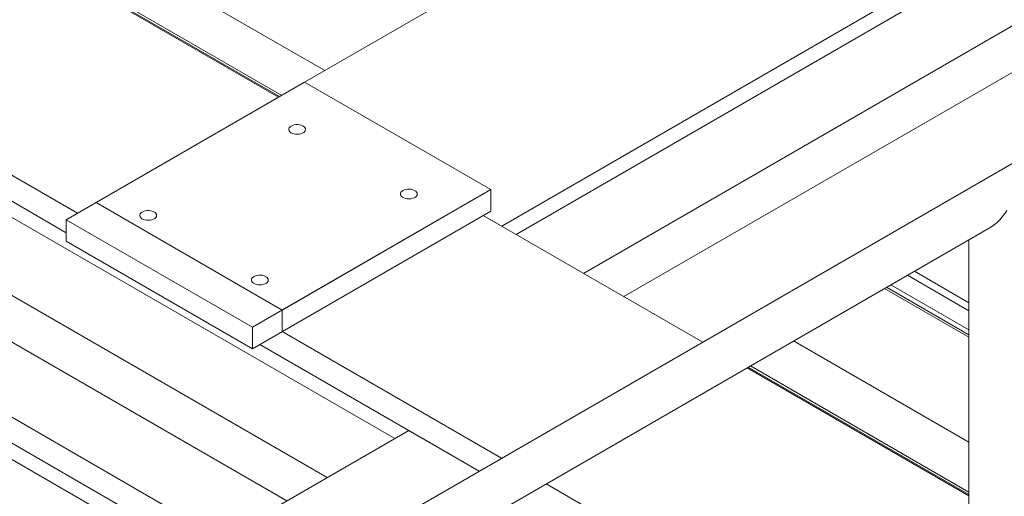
# Model space of a CAD drawing. Header units: millimetres. Extents: x 525 to 29324, y 175 to 20618.
# Tile 528 of 588: x 25382 to 26317, y 15258 to 15710. Entities that reach past the tile are written whole.
import ezdxf

# ---------------------------------------------------------------- set-up
doc = ezdxf.new("R2010")
doc.units = ezdxf.units.MM
doc.linetypes.add('SLD-Continua', pattern=[0])

msp = doc.modelspace()

# ---------------------------------------------------------------- linework, layer by layer
at = {"color": 7, "linetype": 'SLD-Continua', "lineweight": 18, "ltscale": 35}
for p, q in [((25627.78, 15636.65), (23524.15, 16850.75)), ((25627.78, 15636.65), (23524.15, 16850.75)), ((25627.78, 15636.65), (23524.15, 16850.75)), ((25627.78, 15636.65), (23524.15, 16850.75)), ((25627.78, 15636.65), (23524.15, 16850.75)), ((25627.78, 15636.65), (23524.15, 16850.75)), ((25627.78, 15636.65), (23524.15, 16850.75)), ((25627.78, 15636.65), (23524.15, 16850.75)), ((25627.78, 15636.65), (23524.15, 16850.75)), ((25436.87, 15526.46), (23333.23, 16740.56)), ((25426.27, 15508.09), (23312.02, 16728.32)), ((25426.27, 15508.09), (23312.02, 16728.32)), ((25426.27, 15508.09), (23312.02, 16728.32)), ((25426.27, 15508.09), (23312.02, 16728.32)), ((25426.27, 15508.09), (23312.02, 16728.32)), ((25426.27, 15508.09), (23312.02, 16728.32)), ((25426.27, 15508.09), (23312.02, 16728.32)), ((25426.27, 15508.09), (23312.02, 16728.32)), ((27484.02, 16243.05), (25716.25, 15222.79)), ((25652.55, 15650.93), (25995.49, 15848.86)), ((25652.55, 15650.93), (25995.49, 15848.86)), ((25652.55, 15650.93), (25995.49, 15848.86)), ((25652.55, 15650.93), (25995.49, 15848.86)), ((25652.55, 15650.93), (25995.49, 15848.86)), ((25652.55, 15650.93), (25995.49, 15848.86)), ((25652.55, 15650.93), (25995.49, 15848.86)), ((25652.55, 15650.93), (25995.49, 15848.86)), ((25652.55, 15650.93), (25995.49, 15848.86)), ((25671.87, 15662.09), (25442.18, 15794.65)), ((25671.87, 15662.09), (25442.18, 15794.65)), ((25671.87, 15662.09), (25442.18, 15794.65)), ((25671.87, 15662.09), (25442.18, 15794.65)), ((25671.87, 15662.09), (25442.18, 15794.65)), ((25671.87, 15662.09), (25442.18, 15794.65)), ((25671.87, 15662.09), (25442.18, 15794.65)), ((25671.87, 15662.09), (25442.18, 15794.65)), ((25671.87, 15662.09), (25442.18, 15794.65)), ((25630.85, 15638.42), (25401.17, 15770.98)), ((25630.85, 15638.42), (25401.17, 15770.98)), ((25630.85, 15638.42), (25401.17, 15770.98)), ((25630.85, 15638.42), (25401.17, 15770.98)), ((25630.85, 15638.42), (25401.17, 15770.98)), ((25630.85, 15638.42), (25401.17, 15770.98)), ((25630.85, 15638.42), (25401.17, 15770.98)), ((25630.85, 15638.42), (25401.17, 15770.98)), ((25630.85, 15638.42), (25401.17, 15770.98)), ((25398.17, 15769.25), (25627.85, 15636.69)), ((25398.17, 15769.25), (25627.85, 15636.69)), ((25398.17, 15769.25), (25627.85, 15636.69)), ((25398.17, 15769.25), (25627.85, 15636.69)), ((25398.17, 15769.25), (25627.85, 15636.69)), ((25398.17, 15769.25), (25627.85, 15636.69)), ((25398.17, 15769.25), (25627.85, 15636.69)), ((25398.17, 15769.25), (25627.85, 15636.69)), ((25398.17, 15769.25), (25627.85, 15636.69)), ((25628.76, 15637.22), (25399.08, 15769.78)), ((25628.76, 15637.22), (25399.08, 15769.78)), ((25628.76, 15637.22), (25399.08, 15769.78)), ((25628.76, 15637.22), (25399.08, 15769.78)), ((25628.76, 15637.22), (25399.08, 15769.78)), ((25628.76, 15637.22), (25399.08, 15769.78)), ((25628.76, 15637.22), (25399.08, 15769.78)), ((25628.76, 15637.22), (25399.08, 15769.78)), ((25628.76, 15637.22), (25399.08, 15769.78)), ((25738.09, 15312.61), (24973.72, 15753.76)), ((25738.09, 15312.61), (24973.72, 15753.76)), ((25738.09, 15312.61), (24973.72, 15753.76)), ((25738.09, 15312.61), (24973.72, 15753.76)), ((25738.09, 15312.61), (24973.72, 15753.76)), ((25738.09, 15312.61), (24973.72, 15753.76)), ((25738.09, 15312.61), (24973.72, 15753.76)), ((25738.09, 15312.61), (24973.72, 15753.76)), ((25839.93, 15514.21), (26207.62, 15726.43)), ((25839.93, 15514.21), (26207.62, 15726.43)), ((25839.93, 15514.21), (26207.62, 15726.43)), ((25839.93, 15514.21), (26207.62, 15726.43)), ((25839.93, 15514.21), (26207.62, 15726.43)), ((25839.93, 15514.21), (26207.62, 15726.43)), ((25839.93, 15514.21), (26207.62, 15726.43)), ((25839.93, 15514.21), (26207.62, 15726.43)), ((25839.93, 15514.21), (26207.62, 15726.43)), ((25853.37, 15506.46), (26221.06, 15718.67)), ((25853.37, 15506.46), (26221.06, 15718.67)), ((25853.37, 15506.46), (26221.06, 15718.67)), ((25853.37, 15506.46), (26221.06, 15718.67)), ((25853.37, 15506.46), (26221.06, 15718.67)), ((25853.37, 15506.46), (26221.06, 15718.67)), ((25853.37, 15506.46), (26221.06, 15718.67)), ((25853.37, 15506.46), (26221.06, 15718.67)), ((25853.37, 15506.46), (26221.06, 15718.67)), ((25917.45, 15469.47), (26331.72, 15708.56)), ((25917.45, 15469.47), (26331.72, 15708.56)), ((25917.45, 15469.47), (26331.72, 15708.56)), ((25917.45, 15469.47), (26331.72, 15708.56)), ((25917.45, 15469.47), (26331.72, 15708.56)), ((25917.45, 15469.47), (26331.72, 15708.56)), ((25917.45, 15469.47), (26331.72, 15708.56)), ((25917.45, 15469.47), (26331.72, 15708.56)), ((25917.45, 15469.47), (26331.72, 15708.56)), ((25674.01, 15275.62), (24973.72, 15679.79)), ((25674.01, 15275.62), (24973.72, 15679.79)), ((25674.01, 15275.62), (24973.72, 15679.79)), ((25674.01, 15275.62), (24973.72, 15679.79)), ((25674.01, 15275.62), (24973.72, 15679.79)), ((25674.01, 15275.62), (24973.72, 15679.79)), ((25674.01, 15275.62), (24973.72, 15679.79)), ((25674.01, 15275.62), (24973.72, 15679.79)), ((25674.01, 15275.62), (24973.72, 15679.79)), ((25955.64, 15447.43), (26341.04, 15669.86)), ((25955.64, 15447.43), (26341.04, 15669.86)), ((25955.64, 15447.43), (26341.04, 15669.86)), ((25955.64, 15447.43), (26341.04, 15669.86)), ((25955.64, 15447.43), (26341.04, 15669.86)), ((25955.64, 15447.43), (26341.04, 15669.86)), ((25955.64, 15447.43), (26341.04, 15669.86)), ((25955.64, 15447.43), (26341.04, 15669.86)), ((25955.64, 15447.43), (26341.04, 15669.86)), ((25652.54, 15650.94), (25426.27, 15520.35)), ((25652.54, 15650.94), (25426.27, 15520.35)), ((25652.54, 15650.94), (25426.27, 15520.35)), ((25652.54, 15650.94), (25426.27, 15520.35)), ((25652.54, 15650.94), (25426.27, 15520.35)), ((25652.54, 15650.94), (25426.27, 15520.35)), ((25652.54, 15650.94), (25426.27, 15520.35)), ((25652.54, 15650.94), (25426.27, 15520.35)), ((25652.54, 15650.94), (25454.55, 15536.67)), ((25829.32, 15548.91), (25652.54, 15650.94)), ((25829.32, 15548.91), (25652.54, 15650.94)), ((25829.32, 15548.91), (25652.54, 15650.94)), ((25829.32, 15548.91), (25652.54, 15650.94)), ((25829.32, 15548.91), (25652.54, 15650.94)), ((25829.32, 15548.91), (25652.54, 15650.94)), ((25829.32, 15548.91), (25652.54, 15650.94)), ((25829.32, 15548.91), (25652.54, 15650.94)), ((25829.32, 15548.91), (25652.54, 15650.94)), ((25635.82, 15253.58), (24973.72, 15635.71)), ((25635.82, 15253.58), (24973.72, 15635.71)), ((25635.82, 15253.58), (24973.72, 15635.71)), ((25635.82, 15253.58), (24973.72, 15635.71)), ((25635.82, 15253.58), (24973.72, 15635.71)), ((25635.82, 15253.58), (24973.72, 15635.71)), ((25635.82, 15253.58), (24973.72, 15635.71)), ((25635.82, 15253.58), (24973.72, 15635.71)), ((25635.82, 15253.58), (24973.72, 15635.71)), ((25573.95, 15217.87), (24911.85, 15600)), ((25552.73, 15205.63), (24890.63, 15587.75)), ((25552.73, 15205.63), (24890.63, 15587.75)), ((25552.73, 15205.63), (24890.63, 15587.75)), ((25552.73, 15205.63), (24890.63, 15587.75)), ((25552.73, 15205.63), (24890.63, 15587.75)), ((25552.73, 15205.63), (24890.63, 15587.75)), ((25552.73, 15205.63), (24890.63, 15587.75)), ((25552.73, 15205.63), (24890.63, 15587.75)), ((25603.04, 15418.32), (25829.32, 15548.91)), ((25603.04, 15418.32), (25829.32, 15548.91)), ((25603.04, 15418.32), (25829.32, 15548.91)), ((25603.04, 15418.32), (25829.32, 15548.91)), ((25603.04, 15418.32), (25829.32, 15548.91)), ((25603.04, 15418.32), (25829.32, 15548.91)), ((25603.04, 15418.32), (25829.32, 15548.91)), ((25603.04, 15418.32), (25829.32, 15548.91)), ((25631.33, 15434.64), (25829.32, 15548.91)), ((25829.32, 15548.91), (25829.32, 15528.5)), ((25829.32, 15548.91), (25829.32, 15528.5)), ((25829.32, 15548.91), (25829.32, 15528.5)), ((25829.32, 15548.91), (25829.32, 15528.5)), ((25829.32, 15548.91), (25829.32, 15528.5)), ((25829.32, 15548.91), (25829.32, 15528.5)), ((25829.32, 15548.91), (25829.32, 15528.5)), ((25829.32, 15548.91), (25829.32, 15528.5)), ((25829.32, 15548.91), (25829.32, 15528.5)), ((25631.33, 15434.64), (25454.55, 15536.67)), ((25603.04, 15397.9), (25829.32, 15528.5)), ((25603.04, 15397.9), (25829.32, 15528.5)), ((25603.04, 15397.9), (25829.32, 15528.5)), ((25603.04, 15397.9), (25829.32, 15528.5)), ((25603.04, 15397.9), (25829.32, 15528.5)), ((25603.04, 15397.9), (25829.32, 15528.5)), ((25603.04, 15397.9), (25829.32, 15528.5)), ((25603.04, 15397.9), (25829.32, 15528.5)), ((25631.33, 15414.23), (25829.32, 15528.5)), ((25539.29, 15197.87), (24973.72, 15524.29)), ((25539.29, 15197.87), (24973.72, 15524.29)), ((25539.29, 15197.87), (24973.72, 15524.29)), ((25539.29, 15197.87), (24973.72, 15524.29)), ((25539.29, 15197.87), (24973.72, 15524.29)), ((25539.29, 15197.87), (24973.72, 15524.29)), ((25539.29, 15197.87), (24973.72, 15524.29)), ((25539.29, 15197.87), (24973.72, 15524.29)), ((25426.27, 15520.35), (25426.27, 15499.93)), ((25426.27, 15520.35), (25603.04, 15418.32)), ((25426.27, 15520.35), (25426.27, 15499.93)), ((25426.27, 15520.35), (25603.04, 15418.32)), ((25426.27, 15520.35), (25426.27, 15499.93)), ((25426.27, 15520.35), (25603.04, 15418.32)), ((25426.27, 15520.35), (25426.27, 15499.93)), ((25426.27, 15520.35), (25603.04, 15418.32)), ((25426.27, 15520.35), (25426.27, 15499.93)), ((25426.27, 15520.35), (25603.04, 15418.32)), ((25426.27, 15520.35), (25426.27, 15499.93)), ((25426.27, 15520.35), (25603.04, 15418.32)), ((25426.27, 15520.35), (25426.27, 15499.93)), ((25426.27, 15520.35), (25603.04, 15418.32)), ((25426.27, 15520.35), (25426.27, 15499.93)), ((25426.27, 15520.35), (25603.04, 15418.32)), ((26030.56, 15404.19), (25822.25, 15524.42)), ((26030.56, 15404.19), (25822.25, 15524.42)), ((26030.56, 15404.19), (25822.25, 15524.42)), ((26030.56, 15404.19), (25822.25, 15524.42)), ((26030.56, 15404.19), (25822.25, 15524.42)), ((26030.56, 15404.19), (25822.25, 15524.42)), ((26030.56, 15404.19), (25822.25, 15524.42)), ((26030.56, 15404.19), (25822.25, 15524.42)), ((26030.56, 15404.19), (25822.25, 15524.42)), ((25839.93, 15514.21), (25822.25, 15524.42)), ((25839.93, 15514.21), (25822.25, 15524.42)), ((25839.93, 15514.21), (25822.25, 15524.42)), ((25839.93, 15514.21), (25822.25, 15524.42)), ((25839.93, 15514.21), (25822.25, 15524.42)), ((25839.93, 15514.21), (25822.25, 15524.42)), ((25839.93, 15514.21), (25822.25, 15524.42)), ((25839.93, 15514.21), (25822.25, 15524.42)), ((25839.93, 15514.21), (25822.25, 15524.42)), ((25737.33, 15186.27), (26304.25, 15513.47)), ((25426.27, 15499.93), (25603.04, 15397.9)), ((25426.27, 15499.93), (25603.04, 15397.9)), ((25426.27, 15499.93), (25603.04, 15397.9)), ((25426.27, 15499.93), (25603.04, 15397.9)), ((25426.27, 15499.93), (25603.04, 15397.9)), ((25426.27, 15499.93), (25603.04, 15397.9)), ((25426.27, 15499.93), (25603.04, 15397.9)), ((25426.27, 15499.93), (25603.04, 15397.9)), ((26283.18, 15501.31), (26283.18, 15136.61)), ((26283.18, 15441.66), (26231.5, 15471.48)), ((26283.18, 15441.66), (26231.5, 15471.48)), ((26283.18, 15441.66), (26231.5, 15471.48)), ((26283.18, 15441.66), (26231.5, 15471.48)), ((26283.18, 15441.66), (26231.5, 15471.48)), ((26283.18, 15441.66), (26231.5, 15471.48)), ((26283.18, 15441.66), (26231.5, 15471.48)), ((26283.18, 15441.66), (26231.5, 15471.48)), ((26283.18, 15441.66), (26231.5, 15471.48)), ((26283.18, 15433.95), (26224.82, 15467.63)), ((26283.18, 15433.95), (26224.82, 15467.63)), ((26283.18, 15433.95), (26224.82, 15467.63)), ((26283.18, 15433.95), (26224.82, 15467.63)), ((26283.18, 15433.95), (26224.82, 15467.63)), ((26283.18, 15433.95), (26224.82, 15467.63)), ((26283.18, 15433.95), (26224.82, 15467.63)), ((26283.18, 15433.95), (26224.82, 15467.63)), ((26283.18, 15433.95), (26224.82, 15467.63)), ((26283.18, 15408.8), (26203.03, 15455.06)), ((26283.18, 15408.8), (26203.03, 15455.06)), ((26283.18, 15408.8), (26203.03, 15455.06)), ((26283.18, 15408.8), (26203.03, 15455.06)), ((26283.18, 15408.8), (26203.03, 15455.06)), ((26283.18, 15408.8), (26203.03, 15455.06)), ((26283.18, 15408.8), (26203.03, 15455.06)), ((26283.18, 15408.8), (26203.03, 15455.06)), ((26283.18, 15408.8), (26203.03, 15455.06)), ((26283.18, 15411.21), (26205.12, 15456.26)), ((26283.18, 15411.21), (26205.12, 15456.26)), ((26283.18, 15411.21), (26205.12, 15456.26)), ((26283.18, 15411.21), (26205.12, 15456.26)), ((26283.18, 15411.21), (26205.12, 15456.26)), ((26283.18, 15411.21), (26205.12, 15456.26)), ((26283.18, 15411.21), (26205.12, 15456.26)), ((26283.18, 15411.21), (26205.12, 15456.26)), ((26283.18, 15411.21), (26205.12, 15456.26)), ((26283.18, 15415.9), (26209.18, 15458.6)), ((26283.18, 15415.9), (26209.18, 15458.6)), ((26283.18, 15415.9), (26209.18, 15458.6)), ((26283.18, 15415.9), (26209.18, 15458.6)), ((26283.18, 15415.9), (26209.18, 15458.6)), ((26283.18, 15415.9), (26209.18, 15458.6)), ((26283.18, 15415.9), (26209.18, 15458.6)), ((26283.18, 15415.9), (26209.18, 15458.6)), ((26283.18, 15415.9), (26209.18, 15458.6)), ((25631.33, 15434.64), (25631.33, 15414.23)), ((25603.04, 15418.32), (25603.04, 15397.9)), ((25603.04, 15418.32), (25603.04, 15397.9)), ((25603.04, 15418.32), (25603.04, 15397.9)), ((25603.04, 15418.32), (25603.04, 15397.9)), ((25603.04, 15418.32), (25603.04, 15397.9)), ((25603.04, 15418.32), (25603.04, 15397.9)), ((25603.04, 15418.32), (25603.04, 15397.9)), ((25603.04, 15418.32), (25603.04, 15397.9)), ((25839.64, 15294), (25631.33, 15414.23)), ((25818.42, 15281.76), (25610.12, 15401.99)), ((25818.42, 15281.76), (25610.12, 15401.99)), ((25818.42, 15281.76), (25610.12, 15401.99)), ((25818.42, 15281.76), (25610.12, 15401.99)), ((25818.42, 15281.76), (25610.12, 15401.99)), ((25818.42, 15281.76), (25610.12, 15401.99)), ((25818.42, 15281.76), (25610.12, 15401.99)), ((25818.42, 15281.76), (25610.12, 15401.99)), ((26283.18, 15309.28), (26116.81, 15405.29)), ((26283.18, 15309.28), (26116.81, 15405.29)), ((26283.18, 15309.28), (26116.81, 15405.29)), ((26283.18, 15309.28), (26116.81, 15405.29)), ((26283.18, 15309.28), (26116.81, 15405.29)), ((26283.18, 15309.28), (26116.81, 15405.29)), ((26283.18, 15309.28), (26116.81, 15405.29)), ((26283.18, 15309.28), (26116.81, 15405.29)), ((26283.18, 15309.28), (26116.81, 15405.29)), ((26283.18, 15258.39), (26072.73, 15379.85)), ((26283.18, 15258.39), (26072.73, 15379.85)), ((26283.18, 15258.39), (26072.73, 15379.85)), ((26283.18, 15258.39), (26072.73, 15379.85)), ((26283.18, 15258.39), (26072.73, 15379.85)), ((26283.18, 15258.39), (26072.73, 15379.85)), ((26283.18, 15258.39), (26072.73, 15379.85)), ((26283.18, 15258.39), (26072.73, 15379.85)), ((26283.18, 15258.39), (26072.73, 15379.85)), ((26072.8, 15379.89), (26283.18, 15258.47)), ((26072.8, 15379.89), (26283.18, 15258.47)), ((26072.8, 15379.89), (26283.18, 15258.47)), ((26072.8, 15379.89), (26283.18, 15258.47)), ((26072.8, 15379.89), (26283.18, 15258.47)), ((26072.8, 15379.89), (26283.18, 15258.47)), ((26072.8, 15379.89), (26283.18, 15258.47)), ((26072.8, 15379.89), (26283.18, 15258.47)), ((26072.8, 15379.89), (26283.18, 15258.47)), ((26283.18, 15259.52), (26073.71, 15380.42)), ((26283.18, 15259.52), (26073.71, 15380.42)), ((26283.18, 15259.52), (26073.71, 15380.42)), ((26283.18, 15259.52), (26073.71, 15380.42)), ((26283.18, 15259.52), (26073.71, 15380.42)), ((26283.18, 15259.52), (26073.71, 15380.42)), ((26283.18, 15259.52), (26073.71, 15380.42)), ((26283.18, 15259.52), (26073.71, 15380.42)), ((26283.18, 15259.52), (26073.71, 15380.42)), ((26283.18, 15261.94), (26075.8, 15381.62)), ((26283.18, 15261.94), (26075.8, 15381.62)), ((26283.18, 15261.94), (26075.8, 15381.62)), ((26283.18, 15261.94), (26075.8, 15381.62)), ((26283.18, 15261.94), (26075.8, 15381.62)), ((26283.18, 15261.94), (26075.8, 15381.62)), ((26283.18, 15261.94), (26075.8, 15381.62)), ((26283.18, 15261.94), (26075.8, 15381.62)), ((26283.18, 15261.94), (26075.8, 15381.62)), ((25359.09, 15093.87), (25751.54, 15320.36)), ((25359.09, 15093.87), (25751.54, 15320.36)), ((25359.09, 15093.87), (25751.54, 15320.36)), ((25359.09, 15093.87), (25751.54, 15320.36)), ((25359.09, 15093.87), (25751.54, 15320.36)), ((25359.09, 15093.87), (25751.54, 15320.36)), ((25359.09, 15093.87), (25751.54, 15320.36)), ((25359.09, 15093.87), (25751.54, 15320.36)), ((25818.42, 15281.76), (25751.54, 15320.36)), ((25818.42, 15281.76), (25751.54, 15320.36)), ((25818.42, 15281.76), (25751.54, 15320.36)), ((25818.42, 15281.76), (25751.54, 15320.36)), ((25818.42, 15281.76), (25751.54, 15320.36)), ((25818.42, 15281.76), (25751.54, 15320.36)), ((25818.42, 15281.76), (25751.54, 15320.36)), ((25818.42, 15281.76), (25751.54, 15320.36)), ((26197.76, 15087.32), (25881.81, 15269.66))]:
    msp.add_line(p, q, dxfattribs=at)
at = {"color": 7, "linetype": 'SLD-Continua', "lineweight": 18, "ltscale": 35, "flags": 128}
for points in [[(25639.81, 15609.31), (25638.73, 15608.53), (25637.96, 15607.64), (25637.54, 15606.67), (25637.5, 15605.67), (25637.82, 15604.69), (25638.51, 15603.78), (25639.52, 15602.96), (25640.8, 15602.3), (25642.31, 15601.81), (25643.96, 15601.51), (25645.69, 15601.43), (25647.4, 15601.57), (25649.03, 15601.91), (25650.48, 15602.45), (25651.71, 15603.16), (25652.64, 15604), (25653.23, 15604.93), (25653.47, 15605.92), (25653.33, 15606.92), (25652.82, 15607.87), (25651.97, 15608.74), (25650.81, 15609.48), (25649.41, 15610.07), (25647.82, 15610.46), (25646.12, 15610.65), (25644.39, 15610.62), (25642.71, 15610.38), (25641.16, 15609.94), (25639.81, 15609.31)], [(25639.81, 15609.31), (25638.73, 15608.53), (25637.96, 15607.64), (25637.54, 15606.67), (25637.5, 15605.67), (25637.82, 15604.69), (25638.51, 15603.78), (25639.52, 15602.96), (25640.8, 15602.3), (25642.31, 15601.81), (25643.96, 15601.51), (25645.69, 15601.43), (25647.4, 15601.57), (25649.03, 15601.91), (25650.48, 15602.45), (25651.71, 15603.16), (25652.64, 15604), (25653.23, 15604.93), (25653.47, 15605.92), (25653.33, 15606.92), (25652.82, 15607.87), (25651.97, 15608.74), (25650.81, 15609.48), (25649.41, 15610.07), (25647.82, 15610.46), (25646.12, 15610.65), (25644.39, 15610.62), (25642.71, 15610.38), (25641.16, 15609.94), (25639.81, 15609.31)], [(25639.81, 15609.31), (25638.73, 15608.53), (25637.96, 15607.64), (25637.54, 15606.67), (25637.5, 15605.67), (25637.82, 15604.69), (25638.51, 15603.78), (25639.52, 15602.96), (25640.8, 15602.3), (25642.31, 15601.81), (25643.96, 15601.51), (25645.69, 15601.43), (25647.4, 15601.57), (25649.03, 15601.91), (25650.48, 15602.45), (25651.71, 15603.16), (25652.64, 15604), (25653.23, 15604.93), (25653.47, 15605.92), (25653.33, 15606.92), (25652.82, 15607.87), (25651.97, 15608.74), (25650.81, 15609.48), (25649.41, 15610.07), (25647.82, 15610.46), (25646.12, 15610.65), (25644.39, 15610.62), (25642.71, 15610.38), (25641.16, 15609.94), (25639.81, 15609.31)], [(25639.81, 15609.31), (25638.73, 15608.53), (25637.96, 15607.64), (25637.54, 15606.67), (25637.5, 15605.67), (25637.82, 15604.69), (25638.51, 15603.78), (25639.52, 15602.96), (25640.8, 15602.3), (25642.31, 15601.81), (25643.96, 15601.51), (25645.69, 15601.43), (25647.4, 15601.57), (25649.03, 15601.91), (25650.48, 15602.45), (25651.71, 15603.16), (25652.64, 15604), (25653.23, 15604.93), (25653.47, 15605.92), (25653.33, 15606.92), (25652.82, 15607.87), (25651.97, 15608.74), (25650.81, 15609.48), (25649.41, 15610.07), (25647.82, 15610.46), (25646.12, 15610.65), (25644.39, 15610.62), (25642.71, 15610.38), (25641.16, 15609.94), (25639.81, 15609.31)], [(25639.81, 15609.31), (25638.73, 15608.53), (25637.96, 15607.64), (25637.54, 15606.67), (25637.5, 15605.67), (25637.82, 15604.69), (25638.51, 15603.78), (25639.52, 15602.96), (25640.8, 15602.3), (25642.31, 15601.81), (25643.96, 15601.51), (25645.69, 15601.43), (25647.4, 15601.57), (25649.03, 15601.91), (25650.48, 15602.45), (25651.71, 15603.16), (25652.64, 15604), (25653.23, 15604.93), (25653.47, 15605.92), (25653.33, 15606.92), (25652.82, 15607.87), (25651.97, 15608.74), (25650.81, 15609.48), (25649.41, 15610.07), (25647.82, 15610.46), (25646.12, 15610.65), (25644.39, 15610.62), (25642.71, 15610.38), (25641.16, 15609.94), (25639.81, 15609.31)], [(25639.81, 15609.31), (25638.73, 15608.53), (25637.96, 15607.64), (25637.54, 15606.67), (25637.5, 15605.67), (25637.82, 15604.69), (25638.51, 15603.78), (25639.52, 15602.96), (25640.8, 15602.3), (25642.31, 15601.81), (25643.96, 15601.51), (25645.69, 15601.43), (25647.4, 15601.57), (25649.03, 15601.91), (25650.48, 15602.45), (25651.71, 15603.16), (25652.64, 15604), (25653.23, 15604.93), (25653.47, 15605.92), (25653.33, 15606.92), (25652.82, 15607.87), (25651.97, 15608.74), (25650.81, 15609.48), (25649.41, 15610.07), (25647.82, 15610.46), (25646.12, 15610.65), (25644.39, 15610.62), (25642.71, 15610.38), (25641.16, 15609.94), (25639.81, 15609.31)], [(25639.81, 15609.31), (25638.73, 15608.53), (25637.96, 15607.64), (25637.54, 15606.67), (25637.5, 15605.67), (25637.82, 15604.69), (25638.51, 15603.78), (25639.52, 15602.96), (25640.8, 15602.3), (25642.31, 15601.81), (25643.96, 15601.51), (25645.69, 15601.43), (25647.4, 15601.57), (25649.03, 15601.91), (25650.48, 15602.45), (25651.71, 15603.16), (25652.64, 15604), (25653.23, 15604.93), (25653.47, 15605.92), (25653.33, 15606.92), (25652.82, 15607.87), (25651.97, 15608.74), (25650.81, 15609.48), (25649.41, 15610.07), (25647.82, 15610.46), (25646.12, 15610.65), (25644.39, 15610.62), (25642.71, 15610.38), (25641.16, 15609.94), (25639.81, 15609.31)], [(25639.81, 15609.31), (25638.73, 15608.53), (25637.96, 15607.64), (25637.54, 15606.67), (25637.5, 15605.67), (25637.82, 15604.69), (25638.51, 15603.78), (25639.52, 15602.96), (25640.8, 15602.3), (25642.31, 15601.81), (25643.96, 15601.51), (25645.69, 15601.43), (25647.4, 15601.57), (25649.03, 15601.91), (25650.48, 15602.45), (25651.71, 15603.16), (25652.64, 15604), (25653.23, 15604.93), (25653.47, 15605.92), (25653.33, 15606.92), (25652.82, 15607.87), (25651.97, 15608.74), (25650.81, 15609.48), (25649.41, 15610.07), (25647.82, 15610.46), (25646.12, 15610.65), (25644.39, 15610.62), (25642.71, 15610.38), (25641.16, 15609.94), (25639.81, 15609.31)], [(25639.81, 15609.31), (25638.73, 15608.53), (25637.96, 15607.64), (25637.54, 15606.67), (25637.5, 15605.67), (25637.82, 15604.69), (25638.51, 15603.78), (25639.52, 15602.96), (25640.8, 15602.3), (25642.31, 15601.81), (25643.96, 15601.51), (25645.69, 15601.43), (25647.4, 15601.57), (25649.03, 15601.91), (25650.48, 15602.45), (25651.71, 15603.16), (25652.64, 15604), (25653.23, 15604.93), (25653.47, 15605.92), (25653.33, 15606.92), (25652.82, 15607.87), (25651.97, 15608.74), (25650.81, 15609.48), (25649.41, 15610.07), (25647.82, 15610.46), (25646.12, 15610.65), (25644.39, 15610.62), (25642.71, 15610.38), (25641.16, 15609.94), (25639.81, 15609.31)], [(25745.88, 15548.1), (25744.8, 15547.32), (25744.03, 15546.42), (25743.61, 15545.46), (25743.56, 15544.46), (25743.89, 15543.48), (25744.57, 15542.56), (25745.58, 15541.75), (25746.87, 15541.08), (25748.38, 15540.59), (25750.03, 15540.3), (25751.75, 15540.22), (25753.47, 15540.35), (25755.09, 15540.7), (25756.55, 15541.23), (25757.77, 15541.94), (25758.7, 15542.78), (25759.3, 15543.72), (25759.53, 15544.71), (25759.39, 15545.7), (25758.89, 15546.66), (25758.03, 15547.53), (25756.88, 15548.27), (25755.47, 15548.85), (25753.89, 15549.25), (25752.19, 15549.43), (25750.46, 15549.41), (25748.78, 15549.17), (25747.23, 15548.72), (25745.88, 15548.1)], [(25745.88, 15548.1), (25744.8, 15547.32), (25744.03, 15546.42), (25743.61, 15545.46), (25743.56, 15544.46), (25743.89, 15543.48), (25744.57, 15542.56), (25745.58, 15541.75), (25746.87, 15541.08), (25748.38, 15540.59), (25750.03, 15540.3), (25751.75, 15540.22), (25753.47, 15540.35), (25755.09, 15540.7), (25756.55, 15541.23), (25757.77, 15541.94), (25758.7, 15542.78), (25759.3, 15543.72), (25759.53, 15544.71), (25759.39, 15545.7), (25758.89, 15546.66), (25758.03, 15547.53), (25756.88, 15548.27), (25755.47, 15548.85), (25753.89, 15549.25), (25752.19, 15549.43), (25750.46, 15549.41), (25748.78, 15549.17), (25747.23, 15548.72), (25745.88, 15548.1)], [(25745.88, 15548.1), (25744.8, 15547.32), (25744.03, 15546.42), (25743.61, 15545.46), (25743.56, 15544.46), (25743.89, 15543.48), (25744.57, 15542.56), (25745.58, 15541.75), (25746.87, 15541.08), (25748.38, 15540.59), (25750.03, 15540.3), (25751.75, 15540.22), (25753.47, 15540.35), (25755.09, 15540.7), (25756.55, 15541.23), (25757.77, 15541.94), (25758.7, 15542.78), (25759.3, 15543.72), (25759.53, 15544.71), (25759.39, 15545.7), (25758.89, 15546.66), (25758.03, 15547.53), (25756.88, 15548.27), (25755.47, 15548.85), (25753.89, 15549.25), (25752.19, 15549.43), (25750.46, 15549.41), (25748.78, 15549.17), (25747.23, 15548.72), (25745.88, 15548.1)], [(25745.88, 15548.1), (25744.8, 15547.32), (25744.03, 15546.42), (25743.61, 15545.46), (25743.56, 15544.46), (25743.89, 15543.48), (25744.57, 15542.56), (25745.58, 15541.75), (25746.87, 15541.08), (25748.38, 15540.59), (25750.03, 15540.3), (25751.75, 15540.22), (25753.47, 15540.35), (25755.09, 15540.7), (25756.55, 15541.23), (25757.77, 15541.94), (25758.7, 15542.78), (25759.3, 15543.72), (25759.53, 15544.71), (25759.39, 15545.7), (25758.89, 15546.66), (25758.03, 15547.53), (25756.88, 15548.27), (25755.47, 15548.85), (25753.89, 15549.25), (25752.19, 15549.43), (25750.46, 15549.41), (25748.78, 15549.17), (25747.23, 15548.72), (25745.88, 15548.1)], [(25745.88, 15548.1), (25744.8, 15547.32), (25744.03, 15546.42), (25743.61, 15545.46), (25743.56, 15544.46), (25743.89, 15543.48), (25744.57, 15542.56), (25745.58, 15541.75), (25746.87, 15541.08), (25748.38, 15540.59), (25750.03, 15540.3), (25751.75, 15540.22), (25753.47, 15540.35), (25755.09, 15540.7), (25756.55, 15541.23), (25757.77, 15541.94), (25758.7, 15542.78), (25759.3, 15543.72), (25759.53, 15544.71), (25759.39, 15545.7), (25758.89, 15546.66), (25758.03, 15547.53), (25756.88, 15548.27), (25755.47, 15548.85), (25753.89, 15549.25), (25752.19, 15549.43), (25750.46, 15549.41), (25748.78, 15549.17), (25747.23, 15548.72), (25745.88, 15548.1)], [(25745.88, 15548.1), (25744.8, 15547.32), (25744.03, 15546.42), (25743.61, 15545.46), (25743.56, 15544.46), (25743.89, 15543.48), (25744.57, 15542.56), (25745.58, 15541.75), (25746.87, 15541.08), (25748.38, 15540.59), (25750.03, 15540.3), (25751.75, 15540.22), (25753.47, 15540.35), (25755.09, 15540.7), (25756.55, 15541.23), (25757.77, 15541.94), (25758.7, 15542.78), (25759.3, 15543.72), (25759.53, 15544.71), (25759.39, 15545.7), (25758.89, 15546.66), (25758.03, 15547.53), (25756.88, 15548.27), (25755.47, 15548.85), (25753.89, 15549.25), (25752.19, 15549.43), (25750.46, 15549.41), (25748.78, 15549.17), (25747.23, 15548.72), (25745.88, 15548.1)], [(25745.88, 15548.1), (25744.8, 15547.32), (25744.03, 15546.42), (25743.61, 15545.46), (25743.56, 15544.46), (25743.89, 15543.48), (25744.57, 15542.56), (25745.58, 15541.75), (25746.87, 15541.08), (25748.38, 15540.59), (25750.03, 15540.3), (25751.75, 15540.22), (25753.47, 15540.35), (25755.09, 15540.7), (25756.55, 15541.23), (25757.77, 15541.94), (25758.7, 15542.78), (25759.3, 15543.72), (25759.53, 15544.71), (25759.39, 15545.7), (25758.89, 15546.66), (25758.03, 15547.53), (25756.88, 15548.27), (25755.47, 15548.85), (25753.89, 15549.25), (25752.19, 15549.43), (25750.46, 15549.41), (25748.78, 15549.17), (25747.23, 15548.72), (25745.88, 15548.1)], [(25745.88, 15548.1), (25744.8, 15547.32), (25744.03, 15546.42), (25743.61, 15545.46), (25743.56, 15544.46), (25743.89, 15543.48), (25744.57, 15542.56), (25745.58, 15541.75), (25746.87, 15541.08), (25748.38, 15540.59), (25750.03, 15540.3), (25751.75, 15540.22), (25753.47, 15540.35), (25755.09, 15540.7), (25756.55, 15541.23), (25757.77, 15541.94), (25758.7, 15542.78), (25759.3, 15543.72), (25759.53, 15544.71), (25759.39, 15545.7), (25758.89, 15546.66), (25758.03, 15547.53), (25756.88, 15548.27), (25755.47, 15548.85), (25753.89, 15549.25), (25752.19, 15549.43), (25750.46, 15549.41), (25748.78, 15549.17), (25747.23, 15548.72), (25745.88, 15548.1)], [(25745.88, 15548.1), (25744.8, 15547.32), (25744.03, 15546.42), (25743.61, 15545.46), (25743.56, 15544.46), (25743.89, 15543.48), (25744.57, 15542.56), (25745.58, 15541.75), (25746.87, 15541.08), (25748.38, 15540.59), (25750.03, 15540.3), (25751.75, 15540.22), (25753.47, 15540.35), (25755.09, 15540.7), (25756.55, 15541.23), (25757.77, 15541.94), (25758.7, 15542.78), (25759.3, 15543.72), (25759.53, 15544.71), (25759.39, 15545.7), (25758.89, 15546.66), (25758.03, 15547.53), (25756.88, 15548.27), (25755.47, 15548.85), (25753.89, 15549.25), (25752.19, 15549.43), (25750.46, 15549.41), (25748.78, 15549.17), (25747.23, 15548.72), (25745.88, 15548.1)], [(25498.39, 15527.69), (25497.31, 15526.91), (25496.54, 15526.02), (25496.12, 15525.05), (25496.08, 15524.05), (25496.4, 15523.07), (25497.09, 15522.16), (25498.09, 15521.34), (25499.38, 15520.68), (25500.89, 15520.19), (25502.54, 15519.89), (25504.27, 15519.81), (25505.98, 15519.95), (25507.6, 15520.29), (25509.06, 15520.83), (25510.28, 15521.53), (25511.22, 15522.38), (25511.81, 15523.31), (25512.05, 15524.3), (25511.91, 15525.3), (25511.4, 15526.25), (25510.55, 15527.12), (25509.39, 15527.86), (25507.99, 15528.45), (25506.4, 15528.84), (25504.7, 15529.03), (25502.97, 15529), (25501.29, 15528.76), (25499.74, 15528.32), (25498.39, 15527.69)], [(25498.39, 15527.69), (25497.31, 15526.91), (25496.54, 15526.02), (25496.12, 15525.05), (25496.08, 15524.05), (25496.4, 15523.07), (25497.09, 15522.16), (25498.09, 15521.34), (25499.38, 15520.68), (25500.89, 15520.19), (25502.54, 15519.89), (25504.27, 15519.81), (25505.98, 15519.95), (25507.6, 15520.29), (25509.06, 15520.83), (25510.28, 15521.53), (25511.22, 15522.38), (25511.81, 15523.31), (25512.05, 15524.3), (25511.91, 15525.3), (25511.4, 15526.25), (25510.55, 15527.12), (25509.39, 15527.86), (25507.99, 15528.45), (25506.4, 15528.84), (25504.7, 15529.03), (25502.97, 15529), (25501.29, 15528.76), (25499.74, 15528.32), (25498.39, 15527.69)], [(25498.39, 15527.69), (25497.31, 15526.91), (25496.54, 15526.02), (25496.12, 15525.05), (25496.08, 15524.05), (25496.4, 15523.07), (25497.09, 15522.16), (25498.09, 15521.34), (25499.38, 15520.68), (25500.89, 15520.19), (25502.54, 15519.89), (25504.27, 15519.81), (25505.98, 15519.95), (25507.6, 15520.29), (25509.06, 15520.83), (25510.28, 15521.53), (25511.22, 15522.38), (25511.81, 15523.31), (25512.05, 15524.3), (25511.91, 15525.3), (25511.4, 15526.25), (25510.55, 15527.12), (25509.39, 15527.86), (25507.99, 15528.45), (25506.4, 15528.84), (25504.7, 15529.03), (25502.97, 15529), (25501.29, 15528.76), (25499.74, 15528.32), (25498.39, 15527.69)], [(25498.39, 15527.69), (25497.31, 15526.91), (25496.54, 15526.02), (25496.12, 15525.05), (25496.08, 15524.05), (25496.4, 15523.07), (25497.09, 15522.16), (25498.09, 15521.34), (25499.38, 15520.68), (25500.89, 15520.19), (25502.54, 15519.89), (25504.27, 15519.81), (25505.98, 15519.95), (25507.6, 15520.29), (25509.06, 15520.83), (25510.28, 15521.53), (25511.22, 15522.38), (25511.81, 15523.31), (25512.05, 15524.3), (25511.91, 15525.3), (25511.4, 15526.25), (25510.55, 15527.12), (25509.39, 15527.86), (25507.99, 15528.45), (25506.4, 15528.84), (25504.7, 15529.03), (25502.97, 15529), (25501.29, 15528.76), (25499.74, 15528.32), (25498.39, 15527.69)], [(25498.39, 15527.69), (25497.31, 15526.91), (25496.54, 15526.02), (25496.12, 15525.05), (25496.08, 15524.05), (25496.4, 15523.07), (25497.09, 15522.16), (25498.09, 15521.34), (25499.38, 15520.68), (25500.89, 15520.19), (25502.54, 15519.89), (25504.27, 15519.81), (25505.98, 15519.95), (25507.6, 15520.29), (25509.06, 15520.83), (25510.28, 15521.53), (25511.22, 15522.38), (25511.81, 15523.31), (25512.05, 15524.3), (25511.91, 15525.3), (25511.4, 15526.25), (25510.55, 15527.12), (25509.39, 15527.86), (25507.99, 15528.45), (25506.4, 15528.84), (25504.7, 15529.03), (25502.97, 15529), (25501.29, 15528.76), (25499.74, 15528.32), (25498.39, 15527.69)], [(25498.39, 15527.69), (25497.31, 15526.91), (25496.54, 15526.02), (25496.12, 15525.05), (25496.08, 15524.05), (25496.4, 15523.07), (25497.09, 15522.16), (25498.09, 15521.34), (25499.38, 15520.68), (25500.89, 15520.19), (25502.54, 15519.89), (25504.27, 15519.81), (25505.98, 15519.95), (25507.6, 15520.29), (25509.06, 15520.83), (25510.28, 15521.53), (25511.22, 15522.38), (25511.81, 15523.31), (25512.05, 15524.3), (25511.91, 15525.3), (25511.4, 15526.25), (25510.55, 15527.12), (25509.39, 15527.86), (25507.99, 15528.45), (25506.4, 15528.84), (25504.7, 15529.03), (25502.97, 15529), (25501.29, 15528.76), (25499.74, 15528.32), (25498.39, 15527.69)], [(25498.39, 15527.69), (25497.31, 15526.91), (25496.54, 15526.02), (25496.12, 15525.05), (25496.08, 15524.05), (25496.4, 15523.07), (25497.09, 15522.16), (25498.09, 15521.34), (25499.38, 15520.68), (25500.89, 15520.19), (25502.54, 15519.89), (25504.27, 15519.81), (25505.98, 15519.95), (25507.6, 15520.29), (25509.06, 15520.83), (25510.28, 15521.53), (25511.22, 15522.38), (25511.81, 15523.31), (25512.05, 15524.3), (25511.91, 15525.3), (25511.4, 15526.25), (25510.55, 15527.12), (25509.39, 15527.86), (25507.99, 15528.45), (25506.4, 15528.84), (25504.7, 15529.03), (25502.97, 15529), (25501.29, 15528.76), (25499.74, 15528.32), (25498.39, 15527.69)], [(25498.39, 15527.69), (25497.31, 15526.91), (25496.54, 15526.02), (25496.12, 15525.05), (25496.08, 15524.05), (25496.4, 15523.07), (25497.09, 15522.16), (25498.09, 15521.34), (25499.38, 15520.68), (25500.89, 15520.19), (25502.54, 15519.89), (25504.27, 15519.81), (25505.98, 15519.95), (25507.6, 15520.29), (25509.06, 15520.83), (25510.28, 15521.53), (25511.22, 15522.38), (25511.81, 15523.31), (25512.05, 15524.3), (25511.91, 15525.3), (25511.4, 15526.25), (25510.55, 15527.12), (25509.39, 15527.86), (25507.99, 15528.45), (25506.4, 15528.84), (25504.7, 15529.03), (25502.97, 15529), (25501.29, 15528.76), (25499.74, 15528.32), (25498.39, 15527.69)], [(25498.39, 15527.69), (25497.31, 15526.91), (25496.54, 15526.02), (25496.12, 15525.05), (25496.08, 15524.05), (25496.4, 15523.07), (25497.09, 15522.16), (25498.09, 15521.34), (25499.38, 15520.68), (25500.89, 15520.19), (25502.54, 15519.89), (25504.27, 15519.81), (25505.98, 15519.95), (25507.6, 15520.29), (25509.06, 15520.83), (25510.28, 15521.53), (25511.22, 15522.38), (25511.81, 15523.31), (25512.05, 15524.3), (25511.91, 15525.3), (25511.4, 15526.25), (25510.55, 15527.12), (25509.39, 15527.86), (25507.99, 15528.45), (25506.4, 15528.84), (25504.7, 15529.03), (25502.97, 15529), (25501.29, 15528.76), (25499.74, 15528.32), (25498.39, 15527.69)], [(25604.46, 15466.48), (25603.38, 15465.7), (25602.61, 15464.8), (25602.19, 15463.84), (25602.14, 15462.84), (25602.47, 15461.86), (25603.15, 15460.94), (25604.16, 15460.13), (25605.45, 15459.46), (25606.95, 15458.97), (25608.61, 15458.68), (25610.33, 15458.6), (25612.05, 15458.73), (25613.67, 15459.08), (25615.13, 15459.61), (25616.35, 15460.32), (25617.28, 15461.16), (25617.88, 15462.1), (25618.11, 15463.09), (25617.97, 15464.08), (25617.46, 15465.04), (25616.61, 15465.91), (25615.46, 15466.65), (25614.05, 15467.23), (25612.46, 15467.63), (25610.76, 15467.81), (25609.04, 15467.79), (25607.36, 15467.55), (25605.81, 15467.1), (25604.46, 15466.48)], [(25604.46, 15466.48), (25603.38, 15465.7), (25602.61, 15464.8), (25602.19, 15463.84), (25602.14, 15462.84), (25602.47, 15461.86), (25603.15, 15460.94), (25604.16, 15460.13), (25605.45, 15459.46), (25606.95, 15458.97), (25608.61, 15458.68), (25610.33, 15458.6), (25612.05, 15458.73), (25613.67, 15459.08), (25615.13, 15459.61), (25616.35, 15460.32), (25617.28, 15461.16), (25617.88, 15462.1), (25618.11, 15463.09), (25617.97, 15464.08), (25617.46, 15465.04), (25616.61, 15465.91), (25615.46, 15466.65), (25614.05, 15467.23), (25612.46, 15467.63), (25610.76, 15467.81), (25609.04, 15467.79), (25607.36, 15467.55), (25605.81, 15467.1), (25604.46, 15466.48)], [(25604.46, 15466.48), (25603.38, 15465.7), (25602.61, 15464.8), (25602.19, 15463.84), (25602.14, 15462.84), (25602.47, 15461.86), (25603.15, 15460.94), (25604.16, 15460.13), (25605.45, 15459.46), (25606.95, 15458.97), (25608.61, 15458.68), (25610.33, 15458.6), (25612.05, 15458.73), (25613.67, 15459.08), (25615.13, 15459.61), (25616.35, 15460.32), (25617.28, 15461.16), (25617.88, 15462.1), (25618.11, 15463.09), (25617.97, 15464.08), (25617.46, 15465.04), (25616.61, 15465.91), (25615.46, 15466.65), (25614.05, 15467.23), (25612.46, 15467.63), (25610.76, 15467.81), (25609.04, 15467.79), (25607.36, 15467.55), (25605.81, 15467.1), (25604.46, 15466.48)], [(25604.46, 15466.48), (25603.38, 15465.7), (25602.61, 15464.8), (25602.19, 15463.84), (25602.14, 15462.84), (25602.47, 15461.86), (25603.15, 15460.94), (25604.16, 15460.13), (25605.45, 15459.46), (25606.95, 15458.97), (25608.61, 15458.68), (25610.33, 15458.6), (25612.05, 15458.73), (25613.67, 15459.08), (25615.13, 15459.61), (25616.35, 15460.32), (25617.28, 15461.16), (25617.88, 15462.1), (25618.11, 15463.09), (25617.97, 15464.08), (25617.46, 15465.04), (25616.61, 15465.91), (25615.46, 15466.65), (25614.05, 15467.23), (25612.46, 15467.63), (25610.76, 15467.81), (25609.04, 15467.79), (25607.36, 15467.55), (25605.81, 15467.1), (25604.46, 15466.48)], [(25604.46, 15466.48), (25603.38, 15465.7), (25602.61, 15464.8), (25602.19, 15463.84), (25602.14, 15462.84), (25602.47, 15461.86), (25603.15, 15460.94), (25604.16, 15460.13), (25605.45, 15459.46), (25606.95, 15458.97), (25608.61, 15458.68), (25610.33, 15458.6), (25612.05, 15458.73), (25613.67, 15459.08), (25615.13, 15459.61), (25616.35, 15460.32), (25617.28, 15461.16), (25617.88, 15462.1), (25618.11, 15463.09), (25617.97, 15464.08), (25617.46, 15465.04), (25616.61, 15465.91), (25615.46, 15466.65), (25614.05, 15467.23), (25612.46, 15467.63), (25610.76, 15467.81), (25609.04, 15467.79), (25607.36, 15467.55), (25605.81, 15467.1), (25604.46, 15466.48)], [(25604.46, 15466.48), (25603.38, 15465.7), (25602.61, 15464.8), (25602.19, 15463.84), (25602.14, 15462.84), (25602.47, 15461.86), (25603.15, 15460.94), (25604.16, 15460.13), (25605.45, 15459.46), (25606.95, 15458.97), (25608.61, 15458.68), (25610.33, 15458.6), (25612.05, 15458.73), (25613.67, 15459.08), (25615.13, 15459.61), (25616.35, 15460.32), (25617.28, 15461.16), (25617.88, 15462.1), (25618.11, 15463.09), (25617.97, 15464.08), (25617.46, 15465.04), (25616.61, 15465.91), (25615.46, 15466.65), (25614.05, 15467.23), (25612.46, 15467.63), (25610.76, 15467.81), (25609.04, 15467.79), (25607.36, 15467.55), (25605.81, 15467.1), (25604.46, 15466.48)], [(25604.46, 15466.48), (25603.38, 15465.7), (25602.61, 15464.8), (25602.19, 15463.84), (25602.14, 15462.84), (25602.47, 15461.86), (25603.15, 15460.94), (25604.16, 15460.13), (25605.45, 15459.46), (25606.95, 15458.97), (25608.61, 15458.68), (25610.33, 15458.6), (25612.05, 15458.73), (25613.67, 15459.08), (25615.13, 15459.61), (25616.35, 15460.32), (25617.28, 15461.16), (25617.88, 15462.1), (25618.11, 15463.09), (25617.97, 15464.08), (25617.46, 15465.04), (25616.61, 15465.91), (25615.46, 15466.65), (25614.05, 15467.23), (25612.46, 15467.63), (25610.76, 15467.81), (25609.04, 15467.79), (25607.36, 15467.55), (25605.81, 15467.1), (25604.46, 15466.48)], [(25604.46, 15466.48), (25603.38, 15465.7), (25602.61, 15464.8), (25602.19, 15463.84), (25602.14, 15462.84), (25602.47, 15461.86), (25603.15, 15460.94), (25604.16, 15460.13), (25605.45, 15459.46), (25606.95, 15458.97), (25608.61, 15458.68), (25610.33, 15458.6), (25612.05, 15458.73), (25613.67, 15459.08), (25615.13, 15459.61), (25616.35, 15460.32), (25617.28, 15461.16), (25617.88, 15462.1), (25618.11, 15463.09), (25617.97, 15464.08), (25617.46, 15465.04), (25616.61, 15465.91), (25615.46, 15466.65), (25614.05, 15467.23), (25612.46, 15467.63), (25610.76, 15467.81), (25609.04, 15467.79), (25607.36, 15467.55), (25605.81, 15467.1), (25604.46, 15466.48)], [(25604.46, 15466.48), (25603.38, 15465.7), (25602.61, 15464.8), (25602.19, 15463.84), (25602.14, 15462.84), (25602.47, 15461.86), (25603.15, 15460.94), (25604.16, 15460.13), (25605.45, 15459.46), (25606.95, 15458.97), (25608.61, 15458.68), (25610.33, 15458.6), (25612.05, 15458.73), (25613.67, 15459.08), (25615.13, 15459.61), (25616.35, 15460.32), (25617.28, 15461.16), (25617.88, 15462.1), (25618.11, 15463.09), (25617.97, 15464.08), (25617.46, 15465.04), (25616.61, 15465.91), (25615.46, 15466.65), (25614.05, 15467.23), (25612.46, 15467.63), (25610.76, 15467.81), (25609.04, 15467.79), (25607.36, 15467.55), (25605.81, 15467.1), (25604.46, 15466.48)]]:
    msp.add_lwpolyline(points, dxfattribs=at)
at = {"color": 7, "linetype": 'SLD-Continua', "lineweight": 18, "ltscale": 1225}
msp.add_ellipse((26304.26, 15537.82), major_axis=(14.91, 25.82), ratio=0.577299, start_param=3.926858, end_param=4.712522, dxfattribs=at)

doc.saveas('drawing.dxf')
